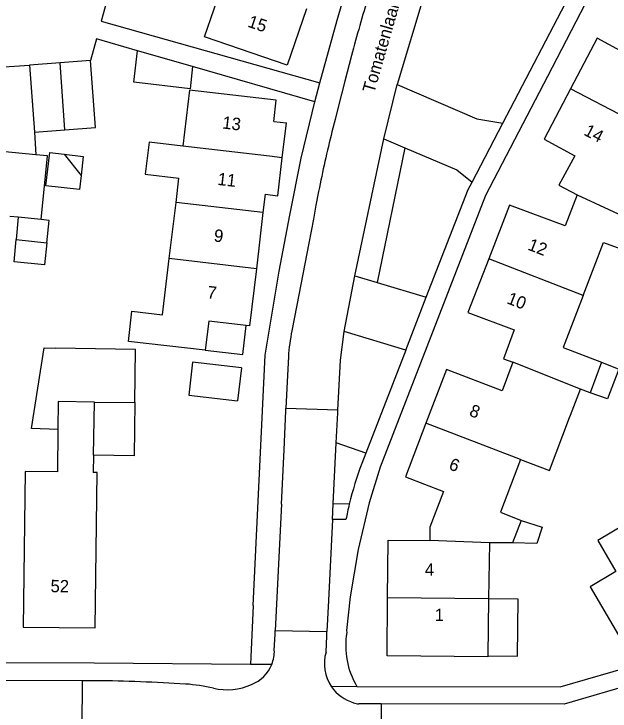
# Model space of a CAD drawing. Extents: x 194485 to 197793, y 468269 to 470822.
# Drawn here: x 195562.2 to 195619.8, y 470108 to 470175.4 of the extents above; entities that cross this region are included whole.
import ezdxf

# ---------------------------------------------------------------- set-up
doc = ezdxf.new("R2010")
doc.units = 0
for name, color, linetype in [('BGT grensvlak gebouwinstallatie plus 1', 7, 'Continuous'), ('BGT grensvlak overig bouwwerk uitbreiding populatie', 7, 'Continuous'), ('BGT grensvlak pand op maaiveld', 7, 'Continuous'), ('BGT grensvlak pand op maaiveld LR', 7, 'Continuous'), ('BGT grensvlak wegdeel', 7, 'Continuous'), ('BGT tekst huisnummerreeks', 7, 'Continuous'), ('BGT tekst openbare ruimte label weg', 7, 'Continuous')]:
    doc.layers.add(name, color=color, linetype=linetype)

msp = doc.modelspace()

# ---------------------------------------------------------------- linework, layer by layer
at = {"layer": 'BGT grensvlak gebouwinstallatie plus 1'}
for p, q in [((195573.786, 470168.822), (195574.147, 470171.849)), ((195579.446, 470170.321), (195574.147, 470171.849)), ((195579.446, 470170.321), (195579.227, 470168.185)), ((195579.227, 470168.185), (195573.786, 470168.822)), ((195564.321, 470161.799), (195561.346, 470162.096)), ((195567.058, 470161.855), (195568.903, 470161.64)), ((195568.903, 470161.64), (195568.689, 470159.795)), ((195562.615, 470155.765), (195561.816, 470155.848)), ((195584.314, 470142.491), (195584.645, 470145.307)), ((195580.664, 470142.912), (195584.314, 470142.491)), ((195618.933, 470141.747), (195620.605, 470141.095)), ((195584.164, 470141.217), (195583.791, 470138.038)), ((195620.605, 470141.095), (195619.524, 470138.215)), ((195619.524, 470138.215), (195617.833, 470138.81)), ((195579.079, 470138.582), (195583.791, 470138.038)), ((195611.175, 470126.475), (195613.211, 470125.83)), ((195613.211, 470125.83), (195612.69, 470124.244)), ((195612.69, 470124.244), (195610.353, 470124.314)), ((195610.895, 470118.85), (195608.047, 470118.878)), ((195610.84, 470113.358), (195610.895, 470118.85)), ((195607.975, 470113.396), (195610.84, 470113.358))]:
    msp.add_line(p, q, dxfattribs=at)
for points in [[(195564.844, 470155.533), (195565.458, 470161.686), (195564.321, 470161.799)], [(195584.164, 470141.217), (195579.452, 470141.761), (195579.079, 470138.582)]]:
    msp.add_lwpolyline(points, dxfattribs=at)
at = {"layer": 'BGT grensvlak overig bouwwerk uitbreiding populatie'}
for p, q in [((195567.058, 470161.855), (195568.689, 470159.795)), ((195568.689, 470159.795), (195568.531, 470158.44)), ((195568.531, 470158.44), (195565.297, 470158.816))]:
    msp.add_line(p, q, dxfattribs=at)
msp.add_lwpolyline([(195565.297, 470158.816), (195565.67, 470162.016), (195567.058, 470161.855)], dxfattribs=at)
at = {"layer": 'BGT grensvlak pand op maaiveld'}
for p, q in [((195566.655, 470170.689), (195563.708, 470170.467)), ((195563.708, 470170.467), (195564.179, 470163.997)), ((195569.589, 470170.911), (195566.655, 470170.689)), ((195587.286, 470165.021), (195588.512, 470164.877)), ((195588.117, 470161.513), (195588.512, 470164.877)), ((195564.179, 470163.997), (195567.127, 470164.213)), ((195587.686, 470157.845), (195588.117, 470161.513)), ((195577.856, 470157.194), (195578.137, 470159.536)), ((195586.46, 470157.989), (195586.252, 470156.225)), ((195586.46, 470157.989), (195587.686, 470157.845)), ((195577.205, 470151.763), (195577.856, 470157.194)), ((195562.615, 470155.765), (195562.414, 470153.618)), ((195564.844, 470155.533), (195562.615, 470155.765)), ((195586.252, 470156.225), (195585.614, 470150.792)), ((195563.913, 470135.339), (195565.12, 470143.147)), ((195565.12, 470143.147), (195566.223, 470143.125)), ((195618.933, 470141.747), (195617.833, 470138.81)), ((195615.945, 470136.638), (195616.905, 470139.152)), ((195617.833, 470138.81), (195616.905, 470139.152)), ((195615.856, 470136.406), (195615.945, 470136.638)), ((195566.449, 470135.251), (195563.913, 470135.339)), ((195566.449, 470135.251), (195566.421, 470131.149)), ((195569.898, 470132.778), (195569.871, 470131.097)), ((195611.175, 470126.475), (195610.353, 470124.314)), ((195608.118, 470124.298), (195608.047, 470118.878)), ((195610.353, 470124.314), (195608.118, 470124.298)), ((195608.047, 470118.878), (195607.975, 470113.396))]:
    msp.add_line(p, q, dxfattribs=at)
for points in [[(195590.458, 470175.9), (195588.603, 470170.459), (195580.622, 470173.192), (195582.475, 470178.634)], [(195622.257, 470171.051), (195618.521, 470173.056), (195615.958, 470168.18)], [(195567.127, 470164.213), (195570.072, 470164.429), (195569.589, 470170.911)], [(195587.286, 470165.021), (195587.529, 470167.09), (195579.158, 470168.057), (195578.507, 470162.626)], [(195615.958, 470168.18), (195613.394, 470163.303), (195616.363, 470161.704)], [(195578.507, 470162.626), (195575.26, 470163.015), (195574.89, 470159.925), (195578.137, 470159.536)], [(195616.363, 470161.704), (195614.838, 470158.864), (195616.6, 470157.918)], [(195616.6, 470157.918), (195615.442, 470154.919), (195610.066, 470156.932), (195608.049, 470151.744)], [(195565.385, 470153.307), (195565.598, 470155.454), (195564.844, 470155.533)], [(195617.168, 470148.2), (195619.128, 470153.336), (195622.94, 470151.944), (195623.928, 470154.501)], [(195565.385, 470153.307), (195565.171, 470151.159), (195562.213, 470151.471), (195562.414, 470153.618)], [(195580.664, 470142.912), (195573.27, 470143.765), (195573.595, 470146.676), (195576.555, 470146.337), (195577.205, 470151.763)], [(195608.049, 470151.744), (195606.033, 470146.557), (195610.507, 470144.874), (195609.47, 470142.089), (195610.385, 470141.748)], [(195585.614, 470150.792), (195584.965, 470145.269), (195584.645, 470145.307)], [(195617.168, 470148.2), (195615.247, 470143.165), (195618.933, 470141.747)], [(195584.645, 470145.307), (195581.014, 470145.733), (195580.664, 470142.912)], [(195573.884, 470137.847), (195573.931, 470142.968), (195566.223, 470143.125)], [(195610.385, 470141.748), (195609.362, 470139.001), (195603.96, 470141.039), (195601.982, 470135.858)], [(195573.884, 470137.847), (195573.813, 470132.724), (195569.898, 470132.778)], [(195611.133, 470132.365), (195613.919, 470131.301), (195615.856, 470136.406)], [(195601.982, 470135.858), (195600.004, 470130.678), (195603.689, 470129.247), (195602.362, 470125.802), (195602.352, 470124.531)], [(195611.133, 470132.365), (195609.18, 470127.273), (195611.175, 470126.475)], [(195566.421, 470131.149), (195563.285, 470131.196), (195563.096, 470116.164), (195570.056, 470116.072), (195570.233, 470131.092), (195569.871, 470131.097)], [(195621.123, 470126.047), (195618.599, 470124.531), (195620.333, 470121.528), (195617.854, 470120.06), (195621.12, 470114.448), (195623.739, 470115.942), (195622.752, 470117.711), (195625.243, 470119.179), (195621.123, 470126.047)], [(195598.284, 470118.972), (195598.338, 470124.55), (195602.352, 470124.531)], [(195607.975, 470113.396), (195607.973, 470113.281), (195598.231, 470113.394), (195598.284, 470118.972)]]:
    msp.add_lwpolyline(points, dxfattribs=at)
at = {"layer": 'BGT grensvlak pand op maaiveld LR'}
for p, q in [((195567.127, 470164.213), (195566.655, 470170.689)), ((195624.623, 470163.624), (195615.958, 470168.18)), ((195586.891, 470161.657), (195578.507, 470162.626)), ((195588.117, 470161.513), (195586.891, 470161.657)), ((195616.6, 470157.918), (195623.928, 470154.501)), ((195586.252, 470156.225), (195577.856, 470157.194)), ((195562.414, 470153.618), (195565.385, 470153.307)), ((195585.614, 470150.792), (195577.205, 470151.763)), ((195617.168, 470148.2), (195608.049, 470151.744)), ((195616.905, 470139.152), (195610.385, 470141.748)), ((195566.468, 470137.949), (195566.449, 470135.251)), ((195569.969, 470137.901), (195566.468, 470137.949)), ((195569.898, 470132.778), (195569.969, 470137.901)), ((195569.969, 470137.901), (195573.884, 470137.847)), ((195611.133, 470132.365), (195601.982, 470135.858)), ((195608.118, 470124.298), (195602.352, 470124.531)), ((195608.047, 470118.878), (195598.284, 470118.972))]:
    msp.add_line(p, q, dxfattribs=at)
at = {"layer": 'BGT grensvlak wegdeel'}
for p, q in [((195560.746, 470170.255), (195563.708, 470170.467)), ((195591.272, 470166.911), (195579.446, 470170.321)), ((195591.272, 470166.911), (195591.745, 470168.753)), ((195597.927, 470163.348), (195599.225, 470168.579)), ((195606.44, 470159.158), (195609.411, 470164.872)), ((195564.179, 470163.997), (195564.321, 470161.799)), ((195595.123, 470150.088), (195597.927, 470163.348)), ((195597.927, 470163.348), (195599.967, 470162.483)), ((195599.967, 470162.483), (195597.269, 470149.447)), ((195594.106, 470144.732), (195595.123, 470150.088)), ((195595.123, 470150.088), (195597.269, 470149.447)), ((195597.269, 470149.447), (195602.02, 470148.029)), ((195600.036, 470142.928), (195602.02, 470148.029)), ((195600.036, 470142.928), (195594.106, 470144.732)), ((195600.036, 470142.928), (195596.177, 470132.966)), ((195593.491, 470137.107), (195588.474, 470137.275)), ((195593.044, 470128.064), (195593.336, 470133.977)), ((195596.177, 470132.966), (195593.336, 470133.977)), ((195596.177, 470132.966), (195595.792, 470131.971)), ((195588.036, 470128.032), (195587.441, 470115.832)), ((195592.97, 470126.569), (195593.044, 470128.064)), ((195594.592, 470128.044), (195593.044, 470128.064)), ((195594.268, 470126.561), (195592.97, 470126.569)), ((195585.32, 470118.247), (195585.053, 470112.531)), ((195587.441, 470115.832), (195592.435, 470115.738)), ((195585.053, 470112.531), (195569.937, 470112.68)), ((195587.106, 470112.557), (195585.053, 470112.531)), ((195568.78, 470110.979), (195568.762, 470104.381)), ((195570.077, 470110.974), (195568.78, 470110.979)), ((195595.308, 470110.431), (195592.872, 470110.4)), ((195597.662, 470108.729), (195595.525, 470108.731)), ((195597.662, 470108.729), (195597.662, 470103.807))]:
    msp.add_line(p, q, dxfattribs=at)
for points in [[(195591.745, 470168.753), (195593.415, 470174.819), (195594.943, 470179.987), (195596.548, 470185.093), (195597.51, 470187.946)], [(195609.411, 470164.872), (195616.191, 470177.915), (195603.703, 470183.282)], [(195602.073, 470178.148), (195601.971, 470177.825), (195601.869, 470177.504), (195599.225, 470168.579)], [(195617.823, 470177.283), (195613.738, 470169.38), (195607.739, 470157.864), (195602.695, 470144.835), (195597.556, 470131.618), (195596.517, 470128.158), (195595.45, 470123.65), (195594.685, 470119.082), (195594.326, 470115.828), (195594.336, 470115.627)], [(195571.174, 470176.677), (195570.637, 470174.722), (195591.745, 470168.753)], [(195574.147, 470171.849), (195570.177, 470172.994), (195569.589, 470170.911)], [(195594.8, 470171.394), (195594.156, 470168.905), (195593.525, 470166.407), (195593.213, 470165.22), (195592.912, 470164.031)], [(195599.225, 470168.579), (195606.918, 470165.274), (195609.411, 470164.872)], [(195585.32, 470118.247), (195586.452, 470142.445), (195587.826, 470150.55), (195588.852, 470155.962), (195589.94, 470161.463), (195591.272, 470166.911)], [(195599.967, 470162.483), (195604.983, 470160.357), (195606.44, 470159.158)], [(195602.02, 470148.029), (195606.076, 470158.458), (195606.44, 470159.158)], [(195591.625, 470158.264), (195591.367, 470156.928), (195591.123, 470155.59), (195590.673, 470153.245), (195589.526, 470147.27), (195589.05, 470144.799)], [(195593.491, 470137.107), (195593.731, 470141.959), (195594.106, 470144.732)], [(195588.712, 470142.295), (195588.567, 470139.233), (195588.474, 470137.275)], [(195588.036, 470128.032), (195588.285, 470133.284), (195588.464, 470137.06), (195588.474, 470137.275)], [(195593.336, 470133.977), (195593.479, 470136.864), (195593.491, 470137.107)], [(195592.97, 470126.569), (195592.574, 470118.715), (195592.435, 470115.738)], [(195569.937, 470112.68), (195561.292, 470112.702), (195534.333, 470112.952), (195534.383, 470115.36), (195489.025, 470115.783)], [(195587.349, 470113.944), (195587.422, 470115.436), (195587.441, 470115.832)], [(195592.342, 470113.751), (195592.415, 470115.307), (195592.435, 470115.738)], [(195595.308, 470110.431), (195614.94, 470110.392), (195622.509, 470112.585)], [(195568.78, 470110.979), (195534.751, 470111.097), (195531.313, 470111.192)], [(195622.373, 470110.784), (195615.323, 470108.717), (195597.662, 470108.729)]]:
    msp.add_lwpolyline(points, dxfattribs=at)
for centre, radius, start, end in [((195760.6, 470127.086), 171.619, 163.03959, 165.03807), ((195716.331, 470133.461), 127.149, 166.08821, 168.7511), ((195604.521, 470141.436), 15.832, 167.7355, 176.8894), ((195628.275, 470119.898), 34.654, 159.61146, 166.40467), ((195629.013, 470119.747), 35.407, 166.4476, 168.90418), ((195602.081, 470114.387), 7.843, 170.90228, 210.28909), ((195583.9, 470113.834), 3.451, 338.29066, 1.83481), ((195596.132, 470112.633), 3.951, 163.56375, 214.41136), ((195583.905, 470113.827), 3.443, 291.26138, 338.35576), ((195568.396, 469946.303), 164.68, 86.3855, 89.41517), ((195577.455, 470092.198), 18.504, 77.4755, 85.90067), ((195582.8, 470115.728), 5.626, 256.30047, 294.73276), ((195596.13, 470112.634), 3.95, 214.44318, 253.53395), ((195596.146, 470112.724), 4.041, 253.66867, 261.15594)]:
    msp.add_arc(centre, radius, start, end, dxfattribs=at)

# ---------------------------------------------------------------- texts
at = {"layer": 'BGT tekst huisnummerreeks'}
for s, rotation, p in [('15', 341.2, (195584.7, 470174.192)), ('13', 353.3, (195582.279, 470164.348)), ('14', 332.3, (195617.149, 470163.763)), ('11', 353.3, (195581.818, 470158.896)), ('9', 353.3, (195581.464, 470153.429)), ('12', 338.8, (195611.741, 470152.651)), ('7', 353.3, (195580.822, 470147.951)), ('10', 338.8, (195609.721, 470147.464)), ('8', 339.1, (195606.093, 470136.615)), ('6', 339.1, (195604.116, 470131.433)), ('4', 359.4, (195601.879, 470121.126)), ('52', 359.2, (195565.733, 470119.53)), ('1', 359.3, (195602.829, 470116.741))]:
    msp.add_text(s, height=1.2, rotation=rotation, dxfattribs=at).set_placement(p)
at = {"layer": 'BGT tekst openbare ruimte label weg'}
msp.add_text('Tomatenlaan', height=1.2, rotation=74, dxfattribs=at).set_placement((195596.985, 470167.695))

doc.saveas('drawing.dxf')
